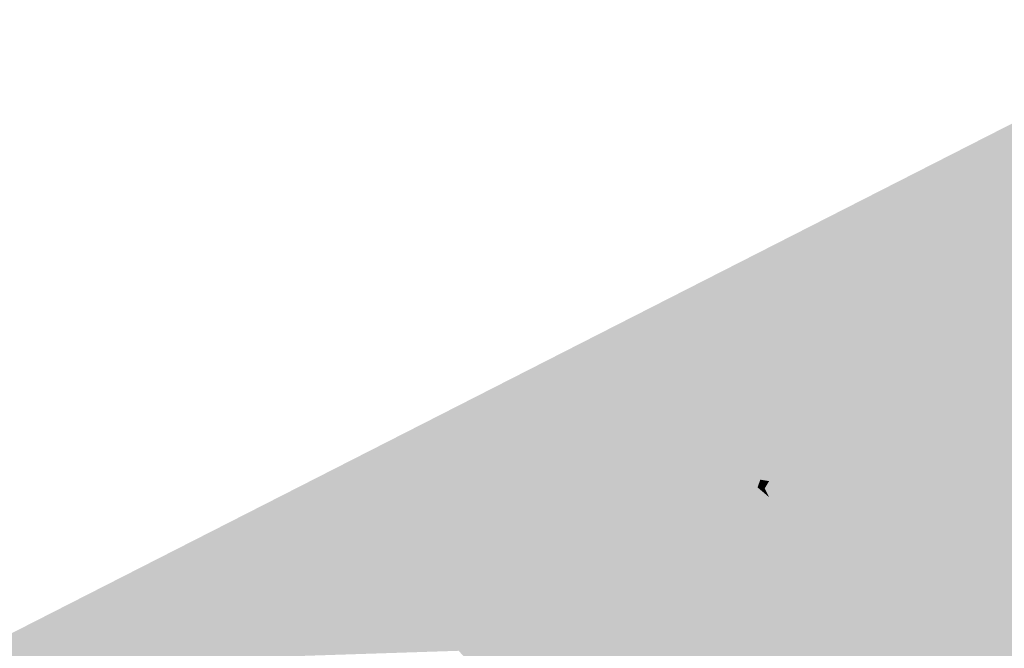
# Model space of a CAD drawing. Header units: metres. Extents: x 164696 to 183842, y 382615 to 387356.
# Tile 787 of 1056: x 182721.77 to 182724.96, y 386657.8 to 386659.84. Entities that reach past the tile are written whole.
import ezdxf

# ---------------------------------------------------------------- set-up
doc = ezdxf.new("R2010")
doc.units = ezdxf.units.M
doc.layers.add('C3D-SURFACE_TINSURFACE', color=7, linetype='Continuous')

msp = doc.modelspace()

# ---------------------------------------------------------------- linework, layer by layer
at = {"layer": 'C3D-SURFACE_TINSURFACE', "color": 11, "linetype": 'Continuous', "lineweight": -3, "true_color": 0xff8585}
for points in [[(182725.0444, 386659.4419), (182732.2625, 386663.2074), (182720.4644, 386657.2005)], [(182720.4644, 386657.2005), (182724.0058, 386658.6481), (182725.9988, 386659.7562)], [(182725.0444, 386659.4419), (182720.4644, 386657.2005), (182725.9988, 386659.7562)], [(182725.9988, 386659.7562), (182724.0058, 386658.6481), (182725.1648, 386658.8713)], [(182724.0058, 386658.6481), (182725.1275, 386658.8511), (182725.1648, 386658.8713)], [(182724.0058, 386658.6481), (182725.0902, 386658.8309), (182725.1275, 386658.8511)], [(182724.0058, 386658.6481), (182725.0529, 386658.8106), (182725.0902, 386658.8309)], [(182724.0058, 386658.6481), (182725.0157, 386658.7904), (182725.0529, 386658.8106)], [(182724.0058, 386658.6481), (182724.9784, 386658.7702), (182725.0157, 386658.7904)], [(182724.9434, 386658.4414), (182725.0157, 386658.7904), (182724.9784, 386658.7702)], [(182724.9434, 386658.4414), (182725.0055, 386658.3779), (182725.0157, 386658.7904)], [(182724.0058, 386658.6481), (182724.9411, 386658.7499), (182724.9784, 386658.7702)], [(182724.9411, 386658.7499), (182724.9434, 386658.4414), (182724.9784, 386658.7702)], [(182724.9039, 386658.7286), (182724.9411, 386658.7499), (182724.0058, 386658.6481)], [(182724.8667, 386658.7084), (182724.9039, 386658.7286), (182724.0058, 386658.6481)], [(182724.8667, 386658.7084), (182724.9434, 386658.4414), (182724.9039, 386658.7286)], [(182724.9039, 386658.7286), (182724.9434, 386658.4414), (182724.9411, 386658.7499)], [(182724.8667, 386658.7084), (182724.0058, 386658.6481), (182724.8294, 386658.6881)], [(182724.8667, 386658.7084), (182724.8294, 386658.6881), (182724.9434, 386658.4414)], [(182724.8294, 386658.6881), (182724.0058, 386658.6481), (182724.7921, 386658.6679)], [(182724.0058, 386658.6481), (182724.7548, 386658.6477), (182724.7921, 386658.6679)], [(182724.7921, 386658.6679), (182724.7548, 386658.6477), (182724.9434, 386658.4414)], [(182724.8294, 386658.6881), (182724.7921, 386658.6679), (182724.9434, 386658.4414)], [(182720.4644, 386657.2005), (182722.3027, 386657.7646), (182724.0058, 386658.6481)], [(182722.3027, 386657.7646), (182723.3388, 386657.8756), (182724.0058, 386658.6481)], [(182723.3388, 386657.8756), (182723.3761, 386657.8958), (182724.0058, 386658.6481)], [(182723.3761, 386657.8958), (182723.4134, 386657.9161), (182724.0058, 386658.6481)], [(182723.4134, 386657.9161), (182723.4506, 386657.9363), (182724.0058, 386658.6481)], [(182723.4506, 386657.9363), (182723.4879, 386657.9565), (182724.0058, 386658.6481)], [(182724.0058, 386658.6481), (182723.4879, 386657.9565), (182723.5251, 386657.9768)], [(182723.5624, 386657.997), (182724.0058, 386658.6481), (182723.5251, 386657.9768)], [(182723.5997, 386658.0172), (182724.0058, 386658.6481), (182723.5624, 386657.997)], [(182723.5997, 386658.0172), (182723.6369, 386658.0374), (182724.0058, 386658.6481)], [(182723.6369, 386658.0374), (182723.6742, 386658.0577), (182724.0058, 386658.6481)], [(182723.6742, 386658.0577), (182723.7115, 386658.0779), (182724.0058, 386658.6481)], [(182723.7487, 386658.0992), (182724.0058, 386658.6481), (182723.7115, 386658.0779)], [(182723.786, 386658.1195), (182724.0058, 386658.6481), (182723.7487, 386658.0992)], [(182723.8232, 386658.1397), (182724.0058, 386658.6481), (182723.786, 386658.1195)], [(182723.8605, 386658.1599), (182724.0058, 386658.6481), (182723.8232, 386658.1397)], [(182723.8605, 386658.1599), (182724.0251, 386658.6035), (182724.0058, 386658.6481)], [(182724.4567, 386658.4847), (182724.0058, 386658.6481), (182724.0251, 386658.6035)], [(182724.494, 386658.505), (182724.0058, 386658.6481), (182724.4567, 386658.4847)], [(182724.5313, 386658.5263), (182724.0058, 386658.6481), (182724.494, 386658.505)], [(182724.5685, 386658.5465), (182724.0058, 386658.6481), (182724.5313, 386658.5263)], [(182724.5685, 386658.5465), (182724.6057, 386658.5668), (182724.0058, 386658.6481)], [(182724.6057, 386658.5668), (182724.643, 386658.587), (182724.0058, 386658.6481)], [(182724.643, 386658.587), (182724.6803, 386658.6072), (182724.0058, 386658.6481)], [(182724.0058, 386658.6481), (182724.6803, 386658.6072), (182724.7176, 386658.6274)], [(182724.0058, 386658.6481), (182724.7176, 386658.6274), (182724.7548, 386658.6477)], [(182724.6803, 386658.6072), (182724.906, 386658.4024), (182724.7176, 386658.6274)], [(182724.906, 386658.4024), (182724.7548, 386658.6477), (182724.7176, 386658.6274)], [(182724.906, 386658.4024), (182724.9434, 386658.4414), (182724.7548, 386658.6477)], [(182723.8605, 386658.1599), (182723.8978, 386658.1802), (182724.0251, 386658.6035)], [(182723.8978, 386658.1802), (182724.0444, 386658.5589), (182724.0251, 386658.6035)], [(182724.4195, 386658.4645), (182724.0251, 386658.6035), (182724.0444, 386658.5589)], [(182724.4567, 386658.4847), (182724.0251, 386658.6035), (182724.4195, 386658.4645)], [(182724.643, 386658.587), (182724.906, 386658.4024), (182724.6803, 386658.6072)], [(182724.5685, 386658.5465), (182724.906, 386658.4024), (182724.6057, 386658.5668)], [(182724.6057, 386658.5668), (182724.906, 386658.4024), (182724.643, 386658.587)], [(182723.8978, 386658.1802), (182723.9351, 386658.2004), (182724.0444, 386658.5589)], [(182723.9351, 386658.2004), (182724.0645, 386658.5158), (182724.0444, 386658.5589)], [(182724.3822, 386658.4443), (182724.0444, 386658.5589), (182724.0645, 386658.5158)], [(182724.3822, 386658.4443), (182724.4195, 386658.4645), (182724.0444, 386658.5589)], [(182724.5685, 386658.5465), (182724.5313, 386658.5263), (182724.906, 386658.4024)], [(182723.9351, 386658.2004), (182723.9723, 386658.2206), (182724.0645, 386658.5158)], [(182723.9723, 386658.2206), (182724.0096, 386658.2409), (182724.0645, 386658.5158)], [(182724.0096, 386658.2409), (182724.0468, 386658.2611), (182724.0645, 386658.5158)], [(182724.0468, 386658.2611), (182724.1153, 386658.424), (182724.0645, 386658.5158)], [(182724.3076, 386658.4038), (182724.0645, 386658.5158), (182724.1153, 386658.424)], [(182724.3076, 386658.4038), (182724.3449, 386658.424), (182724.0645, 386658.5158)], [(182724.3449, 386658.424), (182724.3822, 386658.4443), (182724.0645, 386658.5158)], [(182724.494, 386658.505), (182724.4567, 386658.4847), (182724.906, 386658.4024)], [(182724.5313, 386658.5263), (182724.494, 386658.505), (182724.906, 386658.4024)], [(182724.4567, 386658.4847), (182724.4195, 386658.4645), (182724.2909, 386658.1008)], [(182724.4567, 386658.4847), (182724.2909, 386658.1008), (182724.32, 386658.0341)], [(182724.4567, 386658.4847), (182724.32, 386658.0341), (182724.906, 386658.4024)], [(182724.3449, 386658.424), (182724.2617, 386658.1675), (182724.3822, 386658.4443)], [(182724.3822, 386658.4443), (182724.2617, 386658.1675), (182724.2909, 386658.1008)], [(182724.3822, 386658.4443), (182724.2909, 386658.1008), (182724.4195, 386658.4645)], [(182725.0055, 386658.3779), (182724.9434, 386658.4414), (182724.906, 386658.4024)], [(182724.0468, 386658.2611), (182724.0841, 386658.2813), (182724.1153, 386658.424)], [(182724.0841, 386658.2813), (182724.1213, 386658.3027), (182724.1153, 386658.424)], [(182724.1213, 386658.3027), (182724.1676, 386658.348), (182724.1153, 386658.424)], [(182724.2332, 386658.3633), (182724.1153, 386658.424), (182724.1676, 386658.348)], [(182724.2332, 386658.3633), (182724.2704, 386658.3836), (182724.1153, 386658.424)], [(182724.2704, 386658.3836), (182724.3076, 386658.4038), (182724.1153, 386658.424)], [(182724.2704, 386658.3836), (182724.239, 386658.2055), (182724.3076, 386658.4038)], [(182724.3076, 386658.4038), (182724.239, 386658.2055), (182724.2617, 386658.1675)], [(182724.3076, 386658.4038), (182724.2617, 386658.1675), (182724.3449, 386658.424)], [(182724.32, 386658.0341), (182724.3395, 386657.9872), (182724.906, 386658.4024)], [(182724.3395, 386657.9872), (182724.35, 386657.9576), (182724.906, 386658.4024)], [(182724.35, 386657.9576), (182725.0466, 386658.2576), (182724.906, 386658.4024)], [(182724.906, 386658.4024), (182725.0466, 386658.2576), (182725.0218, 386658.3513)], [(182725.0055, 386658.3779), (182724.906, 386658.4024), (182725.0218, 386658.3513)], [(182724.2332, 386658.3633), (182724.2105, 386658.2625), (182724.2704, 386658.3836)], [(182724.2704, 386658.3836), (182724.2105, 386658.2625), (182724.2247, 386658.234)], [(182724.2704, 386658.3836), (182724.2247, 386658.234), (182724.239, 386658.2055)], [(182724.1586, 386658.3229), (182724.1676, 386658.348), (182724.1213, 386658.3027)], [(182724.1586, 386658.3229), (182724.1819, 386658.3195), (182724.1676, 386658.348)], [(182724.2332, 386658.3633), (182724.1676, 386658.348), (182724.1959, 386658.3431)], [(182724.1959, 386658.3431), (182724.1676, 386658.348), (182724.1819, 386658.3195)], [(182724.1959, 386658.3431), (182724.1819, 386658.3195), (182724.1962, 386658.291)], [(182724.2332, 386658.3633), (182724.1959, 386658.3431), (182724.1962, 386658.291)], [(182724.2332, 386658.3633), (182724.1962, 386658.291), (182724.2105, 386658.2625)], [(182724.1586, 386658.3229), (182724.1213, 386658.3027), (182724.1962, 386658.291)], [(182724.1586, 386658.3229), (182724.1962, 386658.291), (182724.1819, 386658.3195)], [(182724.0468, 386658.2611), (182724.239, 386658.2055), (182724.0841, 386658.2813)], [(182724.0841, 386658.2813), (182724.2105, 386658.2625), (182724.1213, 386658.3027)], [(182724.0841, 386658.2813), (182724.2247, 386658.234), (182724.2105, 386658.2625)], [(182724.0841, 386658.2813), (182724.239, 386658.2055), (182724.2247, 386658.234)], [(182724.1213, 386658.3027), (182724.2105, 386658.2625), (182724.1962, 386658.291)], [(182724.0096, 386658.2409), (182724.239, 386658.2055), (182724.0468, 386658.2611)], [(182724.35, 386657.9576), (182724.3605, 386657.9279), (182725.0466, 386658.2576)], [(182724.3605, 386657.9279), (182724.371, 386657.8982), (182725.0466, 386658.2576)], [(182724.3814, 386657.8686), (182725.0466, 386658.2576), (182724.371, 386657.8982)], [(182724.3814, 386657.8686), (182724.3919, 386657.8389), (182725.0466, 386658.2576)], [(182724.3919, 386657.8389), (182725.1318, 386658.1543), (182725.0466, 386658.2576)], [(182723.9351, 386658.2004), (182724.2909, 386658.1008), (182723.9723, 386658.2206)], [(182723.9723, 386658.2206), (182724.2909, 386658.1008), (182724.0096, 386658.2409)], [(182724.0096, 386658.2409), (182724.2617, 386658.1675), (182724.239, 386658.2055)], [(182724.0096, 386658.2409), (182724.2909, 386658.1008), (182724.2617, 386658.1675)], [(182723.8605, 386658.1599), (182724.3395, 386657.9872), (182723.8978, 386658.1802)], [(182723.8978, 386658.1802), (182724.32, 386658.0341), (182723.9351, 386658.2004)], [(182723.8978, 386658.1802), (182724.3395, 386657.9872), (182724.32, 386658.0341)], [(182723.9351, 386658.2004), (182724.32, 386658.0341), (182724.2909, 386658.1008)], [(182723.8605, 386658.1599), (182723.8232, 386658.1397), (182724.35, 386657.9576)], [(182723.8605, 386658.1599), (182724.35, 386657.9576), (182724.3395, 386657.9872)], [(182724.3919, 386657.8389), (182725.1467, 386658.1301), (182725.1318, 386658.1543)], [(182723.786, 386658.1195), (182723.7487, 386658.0992), (182724.3955, 386657.8099)], [(182723.8232, 386658.1397), (182723.786, 386658.1195), (182724.3605, 386657.9279)], [(182723.786, 386658.1195), (182724.371, 386657.8982), (182724.3605, 386657.9279)], [(182723.786, 386658.1195), (182724.3814, 386657.8686), (182724.371, 386657.8982)], [(182723.786, 386658.1195), (182724.3955, 386657.8099), (182724.3814, 386657.8686)], [(182723.8232, 386658.1397), (182724.3605, 386657.9279), (182724.35, 386657.9576)], [(182724.3919, 386657.8389), (182724.4147, 386657.7639), (182725.1467, 386658.1301)], [(182724.4147, 386657.7639), (182725.1615, 386658.1058), (182725.1467, 386658.1301)], [(182723.7487, 386658.0992), (182723.7115, 386658.0779), (182724.3955, 386657.8099)], [(182724.4147, 386657.7639), (182724.4339, 386657.7179), (182725.1615, 386658.1058)], [(182725.0139, 386657.5432), (182725.1615, 386658.1058), (182724.4339, 386657.7179)], [(182723.6369, 386658.0374), (182724.4147, 386657.7639), (182723.6742, 386658.0577)], [(182723.6742, 386658.0577), (182724.3955, 386657.8099), (182723.7115, 386658.0779)], [(182723.6742, 386658.0577), (182724.4147, 386657.7639), (182724.3955, 386657.8099)], [(182723.5997, 386658.0172), (182723.4429, 386657.2683), (182723.6369, 386658.0374)], [(182723.6369, 386658.0374), (182723.4429, 386657.2683), (182724.1564, 386657.0757)], [(182723.6369, 386658.0374), (182724.1564, 386657.0757), (182724.4147, 386657.7639)], [(182723.5997, 386658.0172), (182723.5624, 386657.997), (182723.3421, 386657.6317)], [(182723.5997, 386658.0172), (182723.3421, 386657.6317), (182723.4429, 386657.2683)], [(182723.5624, 386657.997), (182723.5251, 386657.9768), (182723.3421, 386657.6317)], [(182723.4879, 386657.9565), (182723.3421, 386657.6317), (182723.5251, 386657.9768)], [(182723.4506, 386657.9363), (182723.3421, 386657.6317), (182723.4879, 386657.9565)], [(182723.4134, 386657.9161), (182723.3421, 386657.6317), (182723.4506, 386657.9363)], [(182723.3388, 386657.8756), (182723.3421, 386657.6317), (182723.3761, 386657.8958)], [(182723.3761, 386657.8958), (182723.3421, 386657.6317), (182723.4134, 386657.9161)], [(182722.3027, 386657.7646), (182723.3016, 386657.8543), (182723.3388, 386657.8756)], [(182723.3388, 386657.8756), (182723.3016, 386657.8543), (182723.3421, 386657.6317)], [(182724.3814, 386657.8686), (182724.3955, 386657.8099), (182724.3919, 386657.8389)], [(182722.3027, 386657.7646), (182723.2643, 386657.834), (182723.3016, 386657.8543)], [(182722.3027, 386657.7646), (182723.227, 386657.8138), (182723.2643, 386657.834)], [(182723.227, 386657.8138), (182723.3421, 386657.6317), (182723.2643, 386657.834)], [(182723.2643, 386657.834), (182723.3421, 386657.6317), (182723.3016, 386657.8543)], [(182724.3919, 386657.8389), (182724.3955, 386657.8099), (182724.4147, 386657.7639)], [(182722.3027, 386657.7646), (182723.1897, 386657.7936), (182723.227, 386657.8138)], [(182723.1897, 386657.7936), (182723.3421, 386657.6317), (182723.227, 386657.8138)]]:
    msp.add_solid(points, dxfattribs=at)

doc.saveas('drawing.dxf')
